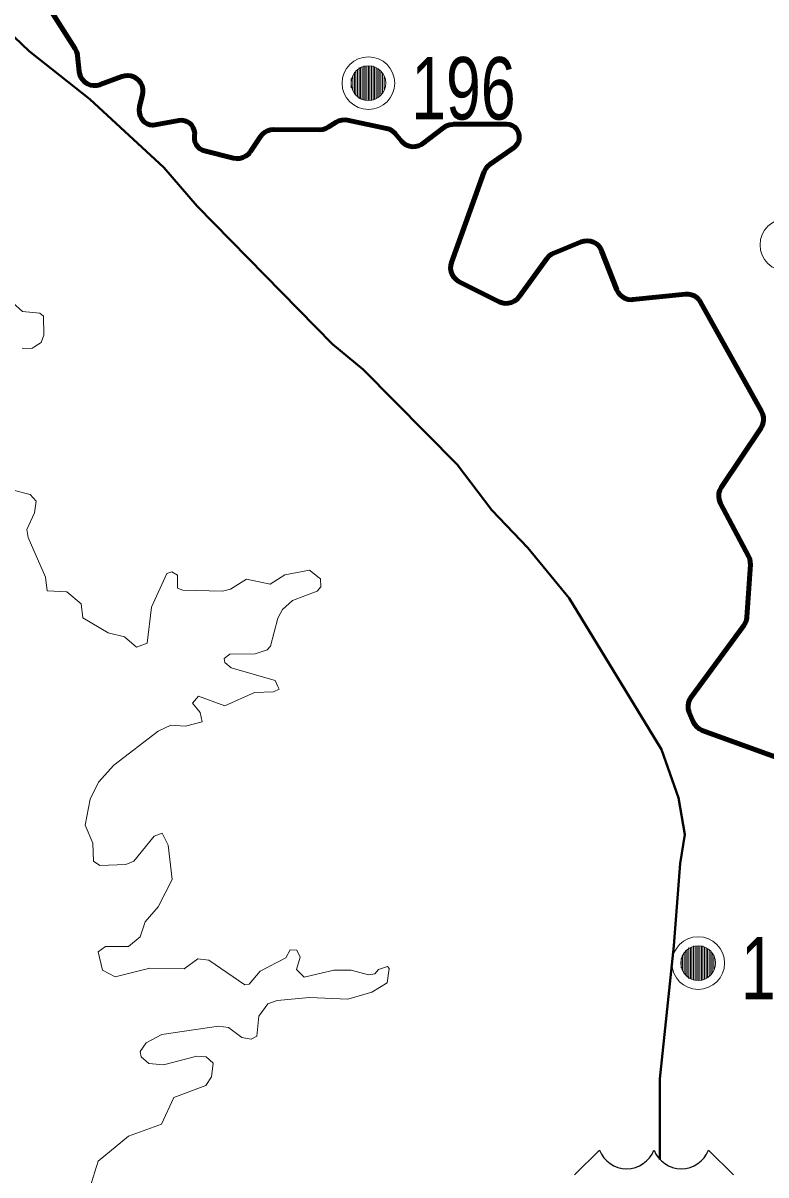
# Model space of a CAD drawing. Extents: x 553962 to 842807, y 8883888 to 9032388.
# Drawn here: x 579380 to 584142, y 8979901 to 8987282 of the extents above; entities that cross this region are included whole.
import ezdxf

# ---------------------------------------------------------------- set-up
doc = ezdxf.new("R2010")
doc.units = 0
doc.header["$LTSCALE"] = 160
doc.linetypes.add('DOT_DASHED', pattern=[7.7, 5, -1.2, 0.3, -1.2])
for name, color, linetype, lineweight in [('11', 7, 'Continuous', 25), ('15', 7, 'Continuous', 25), ('21', 7, 'Continuous', 25), ('33', 7, 'Continuous', 13), ('7', 7, 'Continuous', 90)]:
    doc.layers.add(name, color=color, linetype=linetype, lineweight=lineweight)

msp = doc.modelspace()

# ---------------------------------------------------------------- linework, layer by layer
at = {"layer": '11'}
for p, q in [((582914.9, 8979901.3), (583074.8, 8980061.2)), ((583774.1, 8980061.2), (583934.1, 8979901.3))]:
    msp.add_line(p, q, dxfattribs=at)
for centre in [(583249.6, 8980128.1), (583599.3, 8980128.1)]:
    msp.add_arc(centre, 187.2, 200.95927, 339.04073, dxfattribs=at)
at = {"layer": '15', "lineweight": 40}
msp.add_lwpolyline([(577759.9, 8988875.8), (577832.5, 8988674.7), (577901.5, 8988571.1), (578184.7, 8988310.3), (578513.4, 8987946.2), (578671.2, 8987814.3), (579419.2, 8987100.9), (579808.1, 8986794.1), (580283, 8986357.3), (580496.3, 8986108), (581364.8, 8985224.5), (581561.3, 8985062.5), (582162.5, 8984452.7), (582384.7, 8984161.9), (582616.4, 8983918.8), (582880.2, 8983596.7), (583472.4, 8982628.4), (583582.5, 8982317.7), (583621.7, 8982083.2), (583591.6, 8981897.8), (583552.5, 8981370), (583461.7, 8980518.1), (583461.7, 8980001.2)], dxfattribs=at)
at = {"layer": '21', "lineweight": 13}
for points in [[(579450.5, 8985206), (579496.9, 8985235.7), (579514.2, 8985282.6), (579512.3, 8985405), (579488.7, 8985422.4), (579376.2, 8985433.2), (579269.2, 8985530.9), (579236, 8985537.1), (579163.5, 8985499), (579010.8, 8985532.9), (578857.6, 8985501.1), (578807, 8985514), (578777.3, 8985562.5), (578777.3, 8985562.5), (578858.1, 8985628.6), (579261.5, 8985766.7), (579316.8, 8985805.1), (579316.6, 8985806.7)], [(579375.9, 8985199.6), (579437.6, 8985197.7), (579450.5, 8985206)], [(581279.2, 8983727.3), (581217.3, 8983776.1), (581058.8, 8983746.5), (580965.1, 8983687.1), (580812.2, 8983718.7), (580710.4, 8983655.2), (580659.5, 8983642.5), (580404.3, 8983648.8), (580370.5, 8983661.6), (580370, 8983744.4), (580334.2, 8983765.4), (580302.8, 8983755), (580204.7, 8983540.4), (580177, 8983309.1), (580107.5, 8983283.5), (580030.6, 8983349.1), (579926.2, 8983375.7), (579763, 8983470.3), (579752.2, 8983561.3), (579660.8, 8983638), (579535.6, 8983644.6), (579524.8, 8983731.6), (579412.4, 8983986.2), (579403.9, 8984037.2), (579454.7, 8984143.7), (579465.3, 8984218), (579426.9, 8984260.6), (579308, 8984290.5)], [(581014, 8983030.6), (580997.5, 8983068.9), (580715.4, 8983151.3), (580674.2, 8983185.7), (580670, 8983211.1), (580706.8, 8983238.9), (580867.4, 8983240.9), (580946.1, 8983266.6), (580967.3, 8983290), (581014, 8983468.2), (581043.7, 8983523.4), (581107.5, 8983582.8), (581264.6, 8983642.4), (581290, 8983670), (581287.6, 8983720.7), (581279.2, 8983727.3)], [(581727.7, 8981224.3), (581715.6, 8981236.5), (581657.7, 8981217.3), (581634.2, 8981189), (581594.7, 8981182.6), (581483.4, 8981214.3), (581373.2, 8981214.3), (581182.1, 8981167.7), (581133, 8981216.7), (581156.3, 8981297.7), (581136.3, 8981341.8), (581092.6, 8981343.8), (581064.7, 8981292.8), (580899.5, 8981208), (580829.3, 8981123.3), (580801.8, 8981118.8), (580571.2, 8981278.2), (580571.2, 8981278.2), (580499.9, 8981286.5), (580412.8, 8981223), (580192.8, 8981227.2), (579971, 8981169.8), (579890.3, 8981214.4), (579862.8, 8981331.3), (579909.2, 8981365), (580056.1, 8981365.3), (580132.2, 8981426.6), (580162.2, 8981522.3), (580247, 8981619.9), (580336.3, 8981794.5), (580310.8, 8982015.2), (580272.3, 8982091.6), (580221.7, 8982072.5), (580090.9, 8981911), (580038.7, 8981889.8), (579873.3, 8981883.6), (579833, 8981911.2), (579828.6, 8982027.9), (579777.7, 8982143.6), (579811.6, 8982308.1), (579864.2, 8982417.9), (579962.5, 8982527.1), (580247.1, 8982743.8), (580327.9, 8982784.1), (580421.3, 8982777.8), (580529.5, 8982803.6), (580514.7, 8982864.8), (580466.1, 8982924.2), (580504.2, 8982968.8), (580674.1, 8982907.4), (580863.2, 8982992.3), (580985.5, 8982996.7), (581021.4, 8983013.4), (581014, 8983030.6)], [(579809.6, 8979818.5), (579862.8, 8979988.8), (580055.7, 8980150), (580268.3, 8980226.7), (580347.1, 8980398.5), (580551, 8980475.3), (580588.9, 8980529.8), (580599.6, 8980617.4), (580555.1, 8980657.7), (580493.8, 8980662), (580281.1, 8980606.9), (580187.5, 8980615.5), (580136.7, 8980657.8), (580130.4, 8980693.2), (580170.7, 8980747), (580269.1, 8980800.8), (580633.7, 8980855.3), (580697.2, 8980846.9), (580782.5, 8980781.1), (580842.1, 8980770.5), (580877.9, 8980789.6), (580890.8, 8980919.1), (580950.5, 8980997.7), (581008.4, 8981019), (581216, 8981038), (581462.2, 8981027.4), (581615.3, 8981072.1), (581715, 8981131.7), (581727.7, 8981224.3)]]:
    msp.add_lwpolyline(points, dxfattribs=at)
at = {"layer": '33'}
for p, q in [((581514, 8986977), (581514, 8986817)), ((581524, 8986987), (581524, 8986807)), ((581534, 8986997), (581534, 8986797)), ((581544, 8986997), (581544, 8986797)), ((581554, 8986997), (581554, 8986797)), ((581564, 8987007), (581564, 8986787)), ((581574, 8987007), (581574, 8986787)), ((581584, 8987007), (581584, 8986787)), ((581594, 8987007), (581594, 8986787)), ((581604, 8987007), (581604, 8986787)), ((581614, 8987007), (581614, 8986787)), ((581624, 8987007), (581624, 8986787)), ((581634, 8986997), (581634, 8986797)), ((581644, 8986997), (581644, 8986797)), ((581654, 8986987), (581654, 8986807)), ((581664, 8986977), (581664, 8986817)), ((581484, 8986927), (581484, 8986867)), ((581494, 8986947), (581494, 8986847)), ((581504, 8986967), (581504, 8986827)), ((581674, 8986967), (581674, 8986827)), ((581684, 8986957), (581684, 8986837)), ((581694, 8986937), (581694, 8986857)), ((583678, 8981369), (583678, 8981149)), ((583688, 8981369), (583688, 8981149)), ((583698, 8981369), (583698, 8981149)), ((583708, 8981369), (583708, 8981149)), ((583718, 8981369), (583718, 8981149)), ((583728, 8981369), (583728, 8981149)), ((583738, 8981369), (583738, 8981149)), ((583598, 8981289), (583598, 8981229)), ((583608, 8981309), (583608, 8981209)), ((583618, 8981329), (583618, 8981189)), ((583628, 8981339), (583628, 8981179)), ((583638, 8981349), (583638, 8981169)), ((583648, 8981359), (583648, 8981159)), ((583658, 8981359), (583658, 8981159)), ((583668, 8981359), (583668, 8981159)), ((583748, 8981359), (583748, 8981159)), ((583758, 8981359), (583758, 8981159)), ((583768, 8981349), (583768, 8981169)), ((583778, 8981339), (583778, 8981179)), ((583788, 8981329), (583788, 8981189)), ((583798, 8981319), (583798, 8981199)), ((583808, 8981299), (583808, 8981219))]:
    msp.add_line(p, q, dxfattribs=at)
for centre, radius in [((581594, 8986897), 168.7), ((581594, 8986897), 111), ((584273, 8985861), 168.7), ((583708, 8981259), 168.7), ((583708, 8981259), 111)]:
    msp.add_circle(centre, radius, dxfattribs=at)
at = {"layer": '7'}
for points in [[(579444.3, 8987544.4), (579715.2, 8987116.9), (579724.2, 8987099.1), (579729.4, 8987079.8), (579730.3, 8987072.9), (579740, 8986972), (579743.8, 8986952.4), (579751.5, 8986934), (579762.7, 8986917.5), (579777, 8986903.5), (579793.8, 8986892.6), (579793.9, 8986892.6), (579794.6, 8986892.2), (579813.2, 8986884.9), (579832.9, 8986881.4), (579852.9, 8986882), (579872.3, 8986886.4), (579875.7, 8986887.6), (580013.3, 8986939.8), (580032.6, 8986944.9), (580052.5, 8986946.2), (580072.3, 8986943.4), (580091.2, 8986936.8), (580108.3, 8986926.6), (580123.1, 8986913.1), (580134.9, 8986897), (580143.2, 8986878.8), (580147.8, 8986859.4), (580148.5, 8986839.5), (580146, 8986823.2), (580127.8, 8986746.3), (580125.1, 8986726.5), (580126.5, 8986706.6), (580131.7, 8986687.3), (580140.7, 8986669.5), (580153.1, 8986653.8), (580161.7, 8986645.8), (580161.9, 8986645.7), (580176.9, 8986636), (580193.7, 8986629.8), (580211.4, 8986627.6), (580227.3, 8986629), (580379.8, 8986657.6), (580398.2, 8986659), (580416.4, 8986656.4), (580433.7, 8986650), (580449.1, 8986640), (580462.1, 8986626.8), (580471.9, 8986611.3), (580478.1, 8986594), (580480.5, 8986575.7), (580479.7, 8986562.7), (580478.9, 8986556.5), (580478.4, 8986538.1), (580481.9, 8986520), (580489.3, 8986503.1), (580500, 8986488.2), (580513.8, 8986476), (580529.8, 8986467), (580542.7, 8986462.7), (580730.3, 8986416.2), (580750, 8986413.3), (580770, 8986414.5), (580789.3, 8986419.6), (580807.2, 8986428.4), (580823, 8986440.6), (580836.1, 8986455.7)], [(580836.1, 8986455.7), (580837.7, 8986458), (580901.5, 8986554.4), (580914.2, 8986569.9), (580929.6, 8986582.5), (580947.3, 8986591.9), (580966.5, 8986597.5), (580985.1, 8986599.2), (581282.3, 8986598.7), (581302.2, 8986600.6), (581321.3, 8986606.5), (581335.8, 8986614.1), (581386.5, 8986646), (581404.3, 8986654.9), (581423.6, 8986660.1), (581443.6, 8986661.3), (581460.2, 8986659.3), (581709.4, 8986607.4), (581728.4, 8986601.4), (581745.9, 8986591.7), (581761.1, 8986578.7), (581765.2, 8986574.2), (581806.8, 8986525.1), (581821.2, 8986511.2), (581838.1, 8986500.5), (581856.7, 8986493.3), (581876.4, 8986490), (581896.4, 8986490.7), (581915.8, 8986495.3), (581933.9, 8986503.7), (581943.9, 8986510.4), (582077.3, 8986612.6), (582094.3, 8986623.1), (582113.1, 8986630), (582132.8, 8986633.1), (582138.1, 8986633.2), (582247.1, 8986633.3), (582480.8, 8986633.5), (582498.5, 8986631.5), (582515.4, 8986625.6), (582530.5, 8986616.1), (582543.2, 8986603.5), (582552.7, 8986588.5), (582556.2, 8986580.3), (582556.9, 8986578.2), (582561, 8986560.8), (582561.2, 8986542.9), (582557.3, 8986525.5), (582549.7, 8986509.3), (582538.7, 8986495.2), (582527.3, 8986485.6), (582373.9, 8986378.7), (582358.7, 8986365.7), (582346.4, 8986349.9), (582337.5, 8986332), (582337, 8986330.5), (582127, 8985747.8), (582122.2, 8985728.5), (582121.2, 8985708.5), (582124.3, 8985688.8), (582131.2, 8985670), (582141.8, 8985653), (582155.5, 8985638.5), (582171.8, 8985627), (582176.3, 8985624.5), (582432.5, 8985496.2), (582451.2, 8985489.1), (582470.9, 8985485.8), (582490.8, 8985486.5), (582510.2, 8985491.2), (582528.4, 8985499.6), (582544.4, 8985511.5), (582557.8, 8985526.3), (582558.1, 8985526.6), (582738.9, 8985774.6), (582752.2, 8985789.5), (582768.3, 8985801.4), (582782.1, 8985808.3), (582958.1, 8985879.8), (582977.2, 8985885.4), (582997.1, 8985887.2), (583017, 8985884.9), (583036, 8985878.7), (583053.3, 8985868.9), (583068.4, 8985855.8), (583080.6, 8985840), (583088.9, 8985823.4), (583186, 8985573.3), (583195.1, 8985555.5), (583207.5, 8985539.9), (583222.8, 8985527), (583240.3, 8985517.4), (583259.4, 8985511.5), (583279.2, 8985509.5), (583289.5, 8985510.1), (583625.6, 8985544.7), (583645.5, 8985544.8), (583665.1, 8985540.9), (583683.6, 8985533.2), (583700.1, 8985521.9), (583714, 8985507.6)], [(583714, 8985507.6), (583723.2, 8985494), (584114.3, 8984792.6), (584122.3, 8984774.2), (584126.4, 8984754.7), (584126.6, 8984734.7), (584122.8, 8984715.1), (584115.2, 8984696.7), (584110.3, 8984688.5), (583855.9, 8984306.1), (583846.5, 8984288.5), (583840.9, 8984269.3), (583839.1, 8984249.4), (583841.4, 8984229.6), (583847.6, 8984210.6), (583850.9, 8984203.7), (584030.5, 8983866.7), (584038.1, 8983848.2), (584041.8, 8983828.6), (584042, 8983813.3), (584020.2, 8983474.9), (584017, 8983455.2), (584009.8, 8983436.6), (584000.9, 8983422), (583662.2, 8982962.4), (583652.1, 8982945.2), (583645.5, 8982926.3), (583642.8, 8982906.5), (583644.1, 8982886.6), (583649.3, 8982867.3), (583650.6, 8982864.2), (583675.7, 8982804.7), (583685.2, 8982787.2), (583698.1, 8982771.9), (583713.7, 8982759.4), (583731.5, 8982750.3), (583733.6, 8982749.5), (584359.5, 8982521.9)]]:
    msp.add_lwpolyline(points, dxfattribs=at)
at = {"layer": '7', "linetype": 'DOT_DASHED'}
for points in [[(579444.3, 8987544.4), (579715.2, 8987116.9), (579724.2, 8987099.1), (579729.4, 8987079.8), (579730.3, 8987072.9), (579740, 8986972), (579743.8, 8986952.4), (579751.5, 8986934), (579762.7, 8986917.5), (579777, 8986903.5), (579793.8, 8986892.6), (579793.9, 8986892.6), (579794.6, 8986892.2), (579813.2, 8986884.9), (579832.9, 8986881.4), (579852.9, 8986882), (579872.3, 8986886.4), (579875.7, 8986887.6), (580013.3, 8986939.8), (580032.6, 8986944.9), (580052.5, 8986946.2), (580072.3, 8986943.4), (580091.2, 8986936.8), (580108.3, 8986926.6), (580123.1, 8986913.1), (580134.9, 8986897), (580143.2, 8986878.8), (580147.8, 8986859.4), (580148.5, 8986839.5), (580146, 8986823.2), (580127.8, 8986746.3), (580125.1, 8986726.5), (580126.5, 8986706.6), (580131.7, 8986687.3), (580140.7, 8986669.5), (580153.1, 8986653.8), (580161.7, 8986645.8), (580161.9, 8986645.7), (580176.9, 8986636), (580193.7, 8986629.8), (580211.4, 8986627.6), (580227.3, 8986629), (580379.8, 8986657.6), (580398.2, 8986659), (580416.4, 8986656.4), (580433.7, 8986650), (580449.1, 8986640), (580462.1, 8986626.8), (580471.9, 8986611.3), (580478.1, 8986594), (580480.5, 8986575.7), (580479.7, 8986562.7), (580478.9, 8986556.5), (580478.4, 8986538.1), (580481.9, 8986520), (580489.3, 8986503.1), (580500, 8986488.2), (580513.8, 8986476), (580529.8, 8986467), (580542.7, 8986462.7), (580730.3, 8986416.2), (580750, 8986413.3), (580770, 8986414.5), (580789.3, 8986419.6), (580807.2, 8986428.4), (580823, 8986440.6), (580836.1, 8986455.7)], [(580836.1, 8986455.7), (580837.7, 8986458), (580901.5, 8986554.4), (580914.2, 8986569.9), (580929.6, 8986582.5), (580947.3, 8986591.9), (580966.5, 8986597.5), (580985.1, 8986599.2), (581282.3, 8986598.7), (581302.2, 8986600.6), (581321.3, 8986606.5), (581335.8, 8986614.1), (581386.5, 8986646), (581404.3, 8986654.9), (581423.6, 8986660.1), (581443.6, 8986661.3), (581460.2, 8986659.3), (581709.4, 8986607.4), (581728.4, 8986601.4), (581745.9, 8986591.7), (581761.1, 8986578.7), (581765.2, 8986574.2), (581806.8, 8986525.1), (581821.2, 8986511.2), (581838.1, 8986500.5), (581856.7, 8986493.3), (581876.4, 8986490), (581896.4, 8986490.7), (581915.8, 8986495.3), (581933.9, 8986503.7), (581943.9, 8986510.4), (582077.3, 8986612.6), (582094.3, 8986623.1), (582113.1, 8986630), (582132.8, 8986633.1), (582138.1, 8986633.2), (582247.1, 8986633.3), (582480.8, 8986633.5), (582498.5, 8986631.5), (582515.4, 8986625.6), (582530.5, 8986616.1), (582543.2, 8986603.5), (582552.7, 8986588.5), (582556.2, 8986580.3), (582556.9, 8986578.2), (582561, 8986560.8), (582561.2, 8986542.9), (582557.3, 8986525.5), (582549.7, 8986509.3), (582538.7, 8986495.2), (582527.3, 8986485.6), (582373.9, 8986378.7), (582358.7, 8986365.7), (582346.4, 8986349.9), (582337.5, 8986332), (582337, 8986330.5), (582127, 8985747.8), (582122.2, 8985728.5), (582121.2, 8985708.5), (582124.3, 8985688.8), (582131.2, 8985670), (582141.8, 8985653), (582155.5, 8985638.5), (582171.8, 8985627), (582176.3, 8985624.5), (582432.5, 8985496.2), (582451.2, 8985489.1), (582470.9, 8985485.8), (582490.8, 8985486.5), (582510.2, 8985491.2), (582528.4, 8985499.6), (582544.4, 8985511.5), (582557.8, 8985526.3), (582558.1, 8985526.6), (582738.9, 8985774.6), (582752.2, 8985789.5), (582768.3, 8985801.4), (582782.1, 8985808.3), (582958.1, 8985879.8), (582977.2, 8985885.4), (582997.1, 8985887.2), (583017, 8985884.9), (583036, 8985878.7), (583053.3, 8985868.9), (583068.4, 8985855.8), (583080.6, 8985840), (583088.9, 8985823.4), (583186, 8985573.3), (583195.1, 8985555.5), (583207.5, 8985539.9), (583222.8, 8985527), (583240.3, 8985517.4), (583259.4, 8985511.5), (583279.2, 8985509.5), (583289.5, 8985510.1), (583625.6, 8985544.7), (583645.5, 8985544.8), (583665.1, 8985540.9), (583683.6, 8985533.2), (583700.1, 8985521.9), (583714, 8985507.6)], [(583714, 8985507.6), (583723.2, 8985494), (584114.3, 8984792.6), (584122.3, 8984774.2), (584126.4, 8984754.7), (584126.6, 8984734.7), (584122.8, 8984715.1), (584115.2, 8984696.7), (584110.3, 8984688.5), (583855.9, 8984306.1), (583846.5, 8984288.5), (583840.9, 8984269.3), (583839.1, 8984249.4), (583841.4, 8984229.6), (583847.6, 8984210.6), (583850.9, 8984203.7), (584030.5, 8983866.7), (584038.1, 8983848.2), (584041.8, 8983828.6), (584042, 8983813.3), (584020.2, 8983474.9), (584017, 8983455.2), (584009.8, 8983436.6), (584000.9, 8983422), (583662.2, 8982962.4), (583652.1, 8982945.2), (583645.5, 8982926.3), (583642.8, 8982906.5), (583644.1, 8982886.6), (583649.3, 8982867.3), (583650.6, 8982864.2), (583675.7, 8982804.7), (583685.2, 8982787.2), (583698.1, 8982771.9), (583713.7, 8982759.4), (583731.5, 8982750.3), (583733.6, 8982749.5), (584359.5, 8982521.9)]]:
    msp.add_lwpolyline(points, dxfattribs=at)

# ---------------------------------------------------------------- texts
at = {"layer": '33', "width": 0.75}
for s, p in [('196', (581868.2, 8986664.1)), ('190', (583982.2, 8981026.1))]:
    msp.add_text(s, height=400, dxfattribs=at).set_placement(p)

doc.saveas('drawing.dxf')
